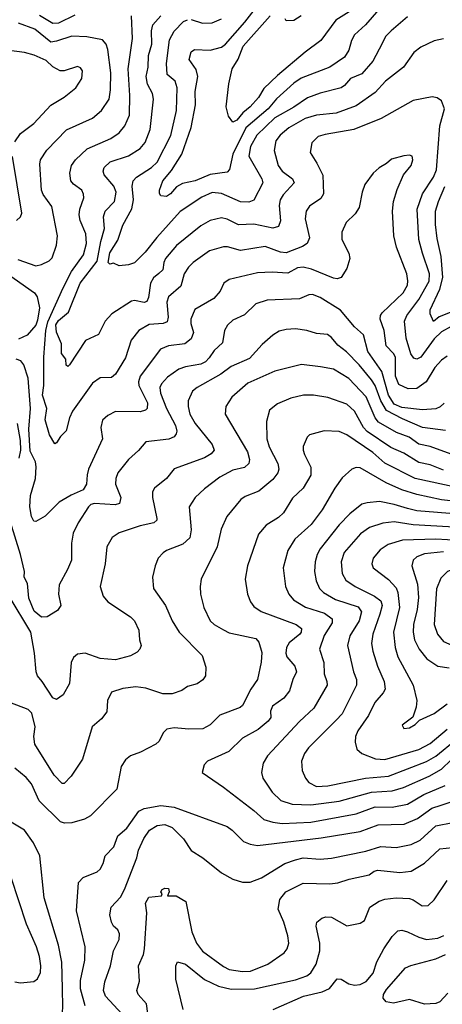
# Model space of a CAD drawing. Extents: x 1308313 to 1441400, y 959662 to 1036319.
# Tile 640 of 656: x 1390500 to 1392729, y 1007613 to 1012804. Entities that reach past the tile are written whole.
import ezdxf

# ---------------------------------------------------------------- set-up
doc = ezdxf.new("R2010")
doc.units = 0

msp = doc.modelspace()

# ---------------------------------------------------------------- linework, layer by layer
at = {"layer": '0CON10XD'}
for points in [[(1392416.1, 1012883.9), (1392323.3, 1012776.8), (1392266.2, 1012725), (1392249.6, 1012695), (1392236.4, 1012643.6), (1392212.3, 1012607.7), (1392135, 1012553.8), (1391985, 1012495.8), (1391945, 1012469.3), (1391855, 1012386.4), (1391810, 1012335), (1391692.6, 1012235), (1391624.4, 1012095), (1391606.2, 1012013.8), (1391595, 1012001.4), (1391505, 1011988.9), (1391425, 1011955.5), (1391359.4, 1011940.6), (1391326.7, 1011923.3), (1391295, 1011885.6), (1391275, 1011871.4), (1391245, 1011876), (1391237.8, 1011887.8), (1391237.5, 1011905), (1391255.3, 1011955), (1391301.5, 1012008.5), (1391356.2, 1012095), (1391404.4, 1012235.6), (1391426.8, 1012355), (1391425.3, 1012425.3), (1391440, 1012505), (1391431.1, 1012541.1), (1391393.5, 1012595), (1391404.6, 1012635), (1391422.7, 1012647.3), (1391505, 1012644.2), (1391565, 1012659.7), (1391585.3, 1012675), (1391688.3, 1012791.7), (1391737.3, 1012855)], [(1390791.9, 1012828.1), (1390705, 1012785.7), (1390675, 1012784.8), (1390605, 1012827.4)], [(1392775, 1011187.6), (1392725, 1011159.3), (1392685, 1011121.6), (1392615, 1011024.6), (1392595, 1011014.6), (1392578.9, 1011018.9), (1392563.1, 1011043.1), (1392538.8, 1011125), (1392529.4, 1011215), (1392541.6, 1011245), (1392605, 1011329.7), (1392660, 1011425), (1392660.5, 1011465), (1392625, 1011574.2), (1392604.7, 1011645.3), (1392596.9, 1011805), (1392623.7, 1011886.3), (1392682.9, 1011975), (1392697.5, 1012012.5), (1392716.1, 1012245), (1392740.3, 1012335), (1392725, 1012377.5), (1392702.1, 1012392.1), (1392675, 1012398.1), (1392575, 1012378.2), (1392405.7, 1012284.3), (1392261.4, 1012225), (1392110.2, 1012199.8), (1392075, 1012188.2), (1392041.4, 1012155), (1392031.9, 1012105), (1392067.2, 1012047.2), (1392097.9, 1011985), (1392103, 1011887), (1392088.8, 1011861.2), (1392028.5, 1011821.5), (1392010.5, 1011795), (1392005.5, 1011754.5), (1392029.2, 1011655), (1392015.7, 1011625), (1391991.3, 1011608.7), (1391905, 1011574.7), (1391875, 1011578.6), (1391795, 1011608), (1391665, 1011587.8), (1391596.5, 1011606.5), (1391575, 1011606.9), (1391500.8, 1011585), (1391415.6, 1011525), (1391389.9, 1011500.1), (1391366.8, 1011465), (1391350.9, 1011399.1), (1391285, 1011342.9), (1391276.5, 1011315), (1391284.1, 1011235.9), (1391278.1, 1011211.9), (1391256.9, 1011203.1), (1391183.4, 1011196.6), (1391129.4, 1011165), (1391089.1, 1011115), (1391057.7, 1011022.3), (1391005.4, 1010934.6), (1390985, 1010917.8), (1390925, 1010915.3), (1390885, 1010887.7), (1390779, 1010741), (1390763.1, 1010705), (1390745, 1010636.7), (1390715, 1010606.2), (1390695, 1010572.5), (1390685, 1010567.5), (1390658.5, 1010615), (1390635.6, 1010695), (1390643.1, 1010755), (1390621.1, 1010825), (1390627.3, 1010875), (1390627.5, 1011025), (1390638.8, 1011165), (1390649.3, 1011210.7), (1390729.9, 1011390.1), (1390773.8, 1011476.2), (1390836.9, 1011565), (1390852.2, 1011625), (1390849.2, 1011675), (1390818.9, 1011745), (1390813.8, 1011775), (1390816.7, 1011805), (1390837.9, 1011865), (1390837.5, 1011885), (1390827.8, 1011905), (1390785, 1011936.7), (1390770.9, 1011955), (1390765.4, 1011995), (1390774.5, 1012035), (1390795, 1012065.6), (1390857, 1012123), (1390981.5, 1012178.5), (1391025, 1012208.2), (1391055.7, 1012244.3), (1391078.7, 1012301.3), (1391080.8, 1012405), (1391071.9, 1012545), (1391095.3, 1012705.3), (1391090, 1012825)], [(1392735, 1012703.3), (1392685, 1012692.2), (1392615, 1012659.5), (1392578.7, 1012631.3), (1392524.4, 1012555), (1392429.4, 1012480.6), (1392375, 1012420.9), (1392275, 1012350.4), (1392168.4, 1012311.6), (1392065, 1012301.4), (1392005, 1012284.3), (1391920, 1012235), (1391874.5, 1012195), (1391850.8, 1012165), (1391842.3, 1012115), (1391863.9, 1012035), (1391885, 1012006.2), (1391938.1, 1011965), (1391947.8, 1011945), (1391889.2, 1011880.9), (1391873.9, 1011855), (1391869.3, 1011825), (1391876.1, 1011743.9), (1391865, 1011713.3), (1391835.3, 1011704.7), (1391735, 1011726.3), (1391655, 1011723.3), (1391595, 1011752.2), (1391565, 1011758.9), (1391505, 1011745.4), (1391455, 1011717.3), (1391327, 1011613), (1391270, 1011545), (1391260.3, 1011525), (1391255.4, 1011485), (1391234.4, 1011465.6), (1391206.4, 1011443.6), (1391189.5, 1011415), (1391180.3, 1011339.7), (1391171.1, 1011318.9), (1391156, 1011314), (1391105, 1011323.8), (1391089.4, 1011320.6), (1390987.1, 1011252.9), (1390951.5, 1011215), (1390915.3, 1011144.7), (1390847.4, 1011112.6), (1390763.8, 1010985), (1390755, 1010976.2), (1390745, 1010983.3), (1390743.8, 1011015), (1390721.2, 1011045), (1390721.4, 1011095), (1390695, 1011156), (1390691.6, 1011195), (1390705, 1011218.9), (1390757.3, 1011262.7), (1390820, 1011415), (1390908.2, 1011531.8), (1390927.5, 1011635), (1390947.3, 1011702.7), (1390941.7, 1011765), (1390951.9, 1011795), (1391000.3, 1011845), (1391008.8, 1011895), (1390996.7, 1011926.7), (1390946.5, 1011986.5), (1390941.1, 1012005), (1390945.5, 1012025), (1390976.9, 1012055), (1391075, 1012086), (1391135, 1012125.4), (1391162.3, 1012157.7), (1391188.4, 1012225), (1391206, 1012386), (1391200.4, 1012415), (1391174.4, 1012464.4), (1391168.1, 1012505), (1391177.9, 1012555), (1391179.5, 1012615), (1391197.1, 1012675), (1391195.7, 1012745), (1391202.2, 1012777.8), (1391244.6, 1012825)], [(1392545, 1012819.5), (1392458.5, 1012745), (1392430, 1012715), (1392411.7, 1012678.3), (1392362.5, 1012585), (1392305, 1012519.2), (1392245.2, 1012494.8), (1392213.2, 1012456.8), (1392195, 1012445.3), (1392085, 1012417.2), (1392018.1, 1012391.9), (1391946.7, 1012343.3), (1391845, 1012286.7), (1391750.3, 1012195), (1391717, 1012135), (1391708.1, 1012085), (1391777.9, 1011965), (1391783.1, 1011945), (1391735, 1011853.3), (1391708.5, 1011841.5), (1391665, 1011844.7), (1391565, 1011887.9), (1391515, 1011893.3), (1391460.5, 1011869.5), (1391347.4, 1011792.6), (1391223.4, 1011656.6), (1391161.3, 1011578.7), (1391105, 1011523.3), (1391075, 1011512.5), (1391025, 1011507.5), (1390995, 1011521.2), (1390975, 1011516), (1390967.5, 1011525), (1390976.1, 1011575), (1391017.8, 1011642.2), (1391045, 1011721.4), (1391092.3, 1011807.7), (1391100.9, 1011855), (1391093.3, 1011926.7), (1391099.6, 1011955), (1391115.6, 1011975), (1391195, 1012025.3), (1391226.1, 1012053.9), (1391296.5, 1012193.5), (1391327.1, 1012325), (1391330.3, 1012445), (1391319.6, 1012479.6), (1391278.7, 1012515), (1391274.3, 1012574.3), (1391291.1, 1012698.9), (1391315.6, 1012744.4), (1391365, 1012795.4), (1391385, 1012804.6)], [(1391405, 1012805.4), (1391465, 1012786.5), (1391515, 1012788.2), (1391565, 1012808.8)], [(1392251.1, 1012855), (1392168.1, 1012801.9), (1392088.5, 1012695), (1392005, 1012633.4), (1391859.2, 1012510.8), (1391788.4, 1012441.6), (1391759.5, 1012395), (1391715.3, 1012345), (1391676.9, 1012313.1), (1391645, 1012274.2), (1391625, 1012264.4), (1391600.6, 1012295), (1391588.8, 1012345), (1391603.1, 1012466.9), (1391621.4, 1012545), (1391653.1, 1012596.9), (1391678, 1012665), (1391820.9, 1012825)], [(1391984.4, 1012825.6), (1391945, 1012800), (1391905, 1012798.8), (1391899.4, 1012809.4)], [(1390585, 1011506.7), (1390615, 1011513.1), (1390656.2, 1011533.8), (1390671.1, 1011548.9), (1390694.5, 1011615), (1390699.6, 1011665), (1390670.2, 1011820.2), (1390625, 1011882.9), (1390616.2, 1011905), (1390607.1, 1012042.9), (1390610.9, 1012065), (1390644.2, 1012115.8), (1390746.5, 1012223.5), (1390884.2, 1012285), (1390932.2, 1012325), (1390971.5, 1012385), (1390980, 1012435), (1390981.2, 1012525), (1390965, 1012647.5), (1390956.7, 1012675), (1390937.6, 1012697.6), (1390855, 1012714.5), (1390775, 1012718.2), (1390695, 1012690.5), (1390665, 1012686.8), (1390580, 1012755), (1390495, 1012787)], [(1390475, 1012160), (1390505, 1012204.5), (1390575, 1012256.5), (1390665, 1012354.4), (1390735, 1012395.6), (1390797.1, 1012445), (1390828, 1012495), (1390830.8, 1012535), (1390821.1, 1012551.1), (1390805, 1012557.5), (1390735.6, 1012535.6), (1390714.5, 1012534.5), (1390675, 1012556), (1390639.2, 1012589.3), (1390577.6, 1012617.6), (1390525, 1012632), (1390445, 1012641.3)], [(1390482.9, 1011745), (1390504, 1011765), (1390511.4, 1011785), (1390463, 1012083)], [(1392755, 1011030), (1392725, 1011010), (1392689, 1010971), (1392642.9, 1010895), (1392595, 1010860.4), (1392548.8, 1010858.8), (1392500.1, 1010880.1), (1392482.7, 1010925), (1392481.9, 1011025), (1392472.2, 1011045), (1392432, 1011085), (1392422.5, 1011165), (1392400.4, 1011225), (1392402.5, 1011245), (1392411.1, 1011258.9), (1392522.1, 1011365), (1392544.6, 1011405), (1392547.4, 1011427.4), (1392540.8, 1011465), (1392486.7, 1011605), (1392472.9, 1011665), (1392466.4, 1011795), (1392470.8, 1011845), (1392490.3, 1011909.7), (1392524.4, 1011985.6), (1392563.8, 1012035), (1392572.5, 1012065), (1392570, 1012085), (1392555, 1012090), (1392525, 1012086.7), (1392460.5, 1012069.5), (1392434.1, 1012045.9), (1392395, 1012023.3), (1392364.1, 1011995.9), (1392320, 1011935), (1392305.8, 1011894.2), (1392290.6, 1011815), (1392269.4, 1011780.6), (1392222.5, 1011735), (1392198.6, 1011685), (1392198.9, 1011645), (1392235, 1011573.8), (1392241.8, 1011545), (1392225, 1011492), (1392195, 1011444.3), (1392175, 1011437.5), (1392155, 1011441.2), (1392039.5, 1011489.5), (1391995, 1011499.3), (1391965, 1011495.7), (1391915, 1011467.9), (1391832.4, 1011472.4), (1391755, 1011470.4), (1391604.6, 1011435.4), (1391576, 1011415), (1391556.7, 1011373.3), (1391523.3, 1011335), (1391423.5, 1011276.5), (1391403.1, 1011225), (1391402.9, 1011202.9), (1391417.5, 1011155), (1391405, 1011122.2), (1391372, 1011095), (1391285, 1011085.3), (1391243.3, 1011066.7), (1391136.5, 1010925), (1391127.6, 1010895), (1391129.4, 1010875), (1391174.7, 1010785), (1391173.1, 1010755), (1391163.8, 1010746.2), (1391135, 1010737.1), (1391005, 1010738.9), (1390965, 1010717.5), (1390937.6, 1010692.4), (1390928.2, 1010655), (1390937.1, 1010595), (1390862.7, 1010435), (1390855.4, 1010405), (1390853.5, 1010355), (1390835.6, 1010325), (1390772.2, 1010297.8), (1390709, 1010261), (1390635, 1010187.1), (1390585, 1010158.8), (1390575, 1010160), (1390562.2, 1010185), (1390554.2, 1010235), (1390557.8, 1010295), (1390584.6, 1010384.6), (1390587.5, 1010447.5), (1390583, 1010473), (1390555, 1010530), (1390549.3, 1010645), (1390557.7, 1010755), (1390544.8, 1010915), (1390522.3, 1010985), (1390505.7, 1011005), (1390481.2, 1011015)], [(1392805, 1011275.2), (1392712.9, 1011237.1), (1392682.7, 1011212.7), (1392665, 1011253.3), (1392664.7, 1011275), (1392716.5, 1011383.5), (1392731.4, 1011445), (1392722.8, 1011555), (1392700.8, 1011650.8), (1392692.2, 1011725), (1392692.7, 1011795), (1392708.3, 1011845), (1392741.3, 1011925)], [(1390490.3, 1011540.3), (1390585, 1011506.7)], [(1390441.2, 1011461.2), (1390578.9, 1011365), (1390592.4, 1011342.4), (1390605.7, 1011285), (1390595, 1011220), (1390585, 1011194), (1390539.4, 1011140.6), (1390495, 1011119.2)], [(1392737.8, 1010782.2), (1392717.3, 1010762.7), (1392695, 1010752.5), (1392623.4, 1010746.6), (1392515, 1010758.9), (1392475, 1010777.7), (1392445.5, 1010825.5), (1392410.3, 1010950.3), (1392336.2, 1011055), (1392312.4, 1011142.4), (1392265.3, 1011185.3), (1392192.7, 1011272.7), (1392085, 1011340), (1392045, 1011355.4), (1392025, 1011353.5), (1391975, 1011332.3), (1391805, 1011326.2), (1391745, 1011306.4), (1391685, 1011248.5), (1391625, 1011219.5), (1391595.4, 1011194.6), (1391579.5, 1011165), (1391569.8, 1011100.2), (1391525, 1011060.5), (1391499.3, 1011020.7)], [(1392745, 1010638.7), (1392625, 1010654.3), (1392519.2, 1010699.2), (1392433.8, 1010743.8), (1392404.7, 1010794.7), (1392374.9, 1010874.9), (1392356.2, 1010905), (1392291.2, 1010985), (1392223.2, 1011053.2), (1392178.3, 1011088.3), (1392145, 1011129.4), (1392122.5, 1011145), (1392065, 1011150.5), (1392015, 1011166.4), (1391955, 1011173.6), (1391905, 1011171.5), (1391868, 1011162), (1391835, 1011141.9), (1391778.3, 1011091.7), (1391712.3, 1011017.7), (1391615, 1010976.6), (1391560.4, 1010935), (1391435.7, 1010865), (1391412.2, 1010845), (1391388.8, 1010795), (1391387.9, 1010765), (1391396.8, 1010725), (1391426.1, 1010676.1), (1391515.6, 1010565), (1391526.7, 1010535), (1391509.4, 1010515), (1391474.2, 1010495), (1391315, 1010436.7), (1391274, 1010386), (1391211.9, 1010335), (1391201.5, 1010315), (1391200.4, 1010285), (1391224.4, 1010175), (1391222.9, 1010165), (1391208, 1010152), (1391135, 1010136.1), (1391025, 1010098.9), (1390988.6, 1010075), (1390960, 1010025), (1390950.5, 1009935), (1390924.4, 1009815), (1390940, 1009765), (1390965, 1009734.2), (1391085, 1009655.6), (1391105, 1009634), (1391128.1, 1009585), (1391132, 1009535), (1391141.2, 1009505), (1391133.8, 1009485), (1391120.3, 1009469.7), (1391085, 1009450.8), (1391005, 1009429.6), (1390925, 1009435.3), (1390845, 1009464.7), (1390805, 1009459.1), (1390785, 1009441.9), (1390771.6, 1009415), (1390763.1, 1009305), (1390730.5, 1009245), (1390695, 1009220), (1390675, 1009228.8), (1390618.8, 1009315), (1390594.6, 1009345), (1390587.2, 1009365), (1390579, 1009465), (1390558.8, 1009575), (1390444.7, 1009765)], [(1391499.3, 1011020.7), (1391479.5, 1011000.5), (1391455, 1010987.6), (1391375, 1010974.7), (1391338.7, 1010961.3), (1391280.5, 1010919.5), (1391247.7, 1010885), (1391238.9, 1010865), (1391242.8, 1010835), (1391274, 1010755), (1391321.8, 1010665), (1391328.2, 1010635), (1391325, 1010620), (1391314.6, 1010605.4), (1391287.1, 1010592.9), (1391165, 1010579.4), (1391126.7, 1010533.3), (1391074.7, 1010485.3), (1391018.6, 1010415), (1391007.5, 1010385), (1391005.5, 1010355), (1391033.8, 1010285), (1391027, 1010253), (1391003.6, 1010246.4), (1390895, 1010254.2), (1390875, 1010247.5), (1390862.7, 1010235), (1390808.8, 1010151.2), (1390782.6, 1010097.4), (1390773.8, 1010045), (1390774.5, 1009955), (1390752.2, 1009905), (1390709.4, 1009825), (1390705.7, 1009775), (1390717.5, 1009715), (1390700, 1009690), (1390645, 1009655.4), (1390615, 1009654.7), (1390576.7, 1009685), (1390548.1, 1009755), (1390542.1, 1009832.1), (1390524.9, 1009865), (1390525.1, 1009895), (1390505, 1009983.8), (1390452.2, 1010155)], [(1392775, 1010514.3), (1392665, 1010553.9), (1392605, 1010567.1), (1392553.5, 1010603.5), (1392487.6, 1010627.6), (1392392.5, 1010682.5), (1392375.1, 1010705.1), (1392326.5, 1010816.5), (1392235, 1010912.5), (1392155, 1010961.1), (1392086, 1010974), (1391985.5, 1010985.5), (1391845, 1010951.8), (1391702.6, 1010887.4), (1391618.9, 1010815), (1391586.5, 1010765), (1391583.5, 1010725), (1391701.9, 1010525), (1391711.3, 1010485), (1391707.9, 1010465), (1391686.2, 1010443.8), (1391625, 1010428.9), (1391555, 1010391.5), (1391475, 1010331.1), (1391425, 1010284.3), (1391394.4, 1010235), (1391404.6, 1010115), (1391396.9, 1010073.1), (1391361.2, 1010038.8), (1391275, 1010005.5), (1391256.9, 1009993.1), (1391231.4, 1009965), (1391214.4, 1009925.6), (1391201.4, 1009865), (1391205.7, 1009805), (1391270, 1009715), (1391305, 1009634.3), (1391341.1, 1009575), (1391462.7, 1009452.7), (1391481.3, 1009391.3), (1391480.6, 1009345), (1391466.6, 1009323.4), (1391436.8, 1009303.2), (1391385, 1009288.1), (1391355, 1009267.1), (1391305, 1009250), (1391255, 1009249.1), (1391165, 1009279.3), (1391113.5, 1009286.5), (1391045, 1009278.8), (1390985, 1009258), (1390964.3, 1009215), (1390960, 1009155), (1390932.6, 1009117.4), (1390881.9, 1009075), (1390832.2, 1008905), (1390772.5, 1008815)], [(1392735, 1010429.6), (1392665, 1010457.6), (1392605, 1010469.1), (1392525, 1010518.6), (1392458, 1010548), (1392332.6, 1010632.6), (1392312.5, 1010655), (1392265, 1010740.5), (1392225, 1010776.8), (1392125, 1010812.9), (1392050, 1010825), (1391996.2, 1010823.8), (1391930.9, 1010809.1), (1391860.2, 1010779.8), (1391817.1, 1010745), (1391802.5, 1010685), (1391803.8, 1010595), (1391815, 1010552.5), (1391860.8, 1010465), (1391866.2, 1010435), (1391861.2, 1010415), (1391835, 1010380), (1391762.1, 1010317.9), (1391688.9, 1010291.1), (1391665.6, 1010275), (1391592.5, 1010185), (1391562.6, 1010117.4), (1391541.1, 1010025), (1391458.1, 1009855), (1391452.2, 1009815), (1391454.4, 1009775), (1391472.2, 1009705), (1391504.4, 1009635), (1391525.7, 1009615), (1391575, 1009587.1), (1391605, 1009572.3), (1391647.9, 1009562.1), (1391745, 1009541.9), (1391762, 1009522), (1391777, 1009467), (1391773.2, 1009416.8), (1391753.5, 1009325), (1391720, 1009275), (1391675, 1009187.5), (1391662.6, 1009177.4), (1391555, 1009137.5), (1391503.9, 1009086.1), (1391465.3, 1009064.7), (1391392.9, 1009062.9), (1391315, 1009070.9), (1391276.7, 1009063.3), (1391256.4, 1009043.6), (1391235, 1009000.8), (1391217.5, 1008985), (1391138, 1008942), (1391085, 1008922.9), (1391057.6, 1008902.4), (1391035, 1008867.5), (1391012, 1008748), (1390873.9, 1008606.1), (1390841.7, 1008588.2), (1390775, 1008569.3), (1390737.5, 1008567.5), (1390715, 1008574.6), (1390603.8, 1008685), (1390562.1, 1008775), (1390535, 1008809.5), (1390475, 1008858.6)], [(1390497.9, 1010492.1), (1390506.4, 1010535), (1390505.6, 1010585.6), (1390488.8, 1010675)], [(1392805, 1010337.6), (1392585, 1010385.7), (1392425, 1010466.3), (1392362.5, 1010522.5), (1392225, 1010616.2), (1392185, 1010633.8), (1392105, 1010637.3), (1392028.8, 1010615), (1392016.8, 1010603.2), (1391995.5, 1010554.5), (1391994.5, 1010535), (1392002.4, 1010512.4), (1392035.5, 1010445), (1392035, 1010402), (1391995, 1010334.3), (1391938.9, 1010281.1), (1391891.1, 1010205), (1391865, 1010180), (1391800.8, 1010139.2), (1391758.7, 1010091.3), (1391701.8, 1009925), (1391690, 1009855), (1391701.1, 1009775), (1391716.9, 1009735), (1391735, 1009710.6), (1391774.1, 1009684.1), (1391958.6, 1009615), (1391985.6, 1009595), (1391984.5, 1009575), (1391977.5, 1009565), (1391921.7, 1009518.3), (1391906.7, 1009495), (1391903.3, 1009465), (1391909.2, 1009445), (1391950.9, 1009395), (1391959.6, 1009365), (1391940.4, 1009325), (1391923.5, 1009266.5), (1391893.6, 1009226.4), (1391833.1, 1009185), (1391822.2, 1009157.8), (1391824.4, 1009125), (1391811.1, 1009105), (1391757.7, 1009062.3), (1391674.7, 1009015.3), (1391604, 1008946), (1391490, 1008895), (1391473.3, 1008875), (1391463.3, 1008835), (1391575, 1008758.1), (1391734.8, 1008634.8), (1391787.3, 1008587.3), (1391835, 1008572.4), (1391885, 1008566.9)], [(1392805, 1010264.2), (1392725, 1010273.4), (1392595, 1010300.2), (1392515, 1010325.2), (1392433, 1010363), (1392295, 1010441.1), (1392275, 1010443.3), (1392251.2, 1010435), (1392200.7, 1010389.3), (1392162.1, 1010335), (1392095, 1010220), (1392036.7, 1010143.3), (1391951.8, 1010065), (1391913.8, 1010005), (1391889.1, 1009915), (1391902.7, 1009815), (1391919.5, 1009775), (1391943.5, 1009745), (1392007, 1009707), (1392107.8, 1009675), (1392147.1, 1009645), (1392147.7, 1009625), (1392105, 1009556.9), (1392080.4, 1009485), (1392103.8, 1009415), (1392106, 1009355), (1392120.4, 1009315), (1392120.8, 1009295), (1392050.5, 1009175), (1391975.7, 1009104.3), (1391807.4, 1008922.6), (1391784.4, 1008885), (1391775.6, 1008835), (1391783.1, 1008805), (1391831.5, 1008731.5), (1391876.9, 1008686.9), (1391937.8, 1008667.8), (1392035, 1008664.8)], [(1392965, 1010184.4), (1392595, 1010214), (1392545, 1010226.4), (1392475, 1010248.7), (1392396.7, 1010263.3), (1392332.2, 1010257.8), (1392305, 1010249.6), (1392240.3, 1010199.7), (1392185, 1010141.8), (1392085.4, 1010015), (1392068.9, 1009985), (1392057.5, 1009945), (1392054.7, 1009894.7), (1392063.1, 1009845), (1392081.8, 1009805), (1392102.5, 1009785), (1392165, 1009747.6), (1392285, 1009708.2), (1392302.8, 1009682.8), (1392291, 1009635), (1392240.3, 1009555), (1392229.6, 1009505), (1392259.6, 1009365), (1392275.4, 1009325), (1392275.5, 1009295.5), (1392201.3, 1009145), (1392169.4, 1009110.6), (1392022.5, 1008965), (1392001.5, 1008935), (1391986.7, 1008895), (1391989.4, 1008845), (1392006.9, 1008805), (1392025, 1008783.1), (1392065, 1008761.8)], [(1392855.2, 1010125.2), (1392575, 1010140.4), (1392475, 1010156.2), (1392415, 1010150.3), (1392345, 1010126.6), (1392296.5, 1010093.5), (1392211.5, 1009995), (1392196.1, 1009945), (1392200.4, 1009885), (1392219.6, 1009849.6), (1392268.9, 1009815), (1392371.1, 1009765), (1392405, 1009740), (1392411.6, 1009715), (1392399.8, 1009670.2), (1392362.5, 1009565), (1392354.7, 1009515), (1392361.6, 1009475), (1392387.8, 1009395), (1392421.8, 1009315), (1392426.9, 1009275), (1392417.5, 1009255), (1392372.9, 1009205), (1392338.9, 1009135), (1392283.6, 1009055), (1392271.8, 1009025), (1392268.5, 1008995), (1392278.9, 1008958.9), (1392305, 1008934.4), (1392376.5, 1008906.5), (1392425, 1008904.2)], [(1392941.1, 1010051.1), (1392695, 1010066.1), (1392519.1, 1010060.9), (1392443.5, 1010036.5), (1392401.4, 1010008.6), (1392364.6, 1009965), (1392356.5, 1009935), (1392364.4, 1009915), (1392445, 1009852.7), (1392485, 1009808.2), (1392494.7, 1009785), (1392502.9, 1009705), (1392471.2, 1009575), (1392480.3, 1009495), (1392495, 1009444.3), (1392575.5, 1009295), (1392594.5, 1009215), (1392590.3, 1009179.7), (1392573.6, 1009126.4), (1392517.5, 1009085), (1392525, 1009067.5)], [(1392735, 1009998.1), (1392635, 1009988.2), (1392595, 1009971.5), (1392574.5, 1009955), (1392568.5, 1009925), (1392597.9, 1009827.9), (1392603, 1009757), (1392596.2, 1009695), (1392576.8, 1009615), (1392575.3, 1009575.3), (1392582.9, 1009535), (1392606, 1009485), (1392647.9, 1009435), (1392705, 1009396), (1392765, 1009386.5)], [(1392915, 1009488.8), (1392975, 1009494.5), (1393050.4, 1009515), (1393155, 1009573.1), (1393185, 1009595.9), (1393197.8, 1009615), (1393206.4, 1009655), (1393200.6, 1009685), (1393183, 1009725), (1393085, 1009820), (1392965, 1009894.3), (1392925, 1009906.1), (1392855, 1009913.3), (1392785, 1009904.7), (1392755.3, 1009894.8), (1392720.3, 1009859.7), (1392697.3, 1009802.7), (1392686.1, 1009615), (1392703.1, 1009565), (1392735.6, 1009525), (1392790.5, 1009500.5), (1392915, 1009488.8)], [(1390772.5, 1008815), (1390735, 1008776.2), (1390725, 1008776.2), (1390681.8, 1008821.8), (1390581.1, 1008985), (1390574.6, 1009025), (1390581.5, 1009075), (1390565, 1009148.6), (1390545, 1009167.5), (1390449.2, 1009205)], [(1392525, 1009067.5), (1392555, 1009071.2), (1392585, 1009087.5), (1392608.8, 1009111.2), (1392685, 1009145.5), (1392755, 1009196.4)], [(1392425, 1008904.2), (1392605, 1008956.4), (1392665, 1008988.6), (1392755, 1009063.7)], [(1392065, 1008761.8), (1392125, 1008764.7), (1392324.5, 1008805.5), (1392445, 1008815.2), (1392645, 1008892.8), (1392695, 1008920.9), (1392801.2, 1009008.8)], [(1392035, 1008664.8), (1392184.3, 1008684.3), (1392355, 1008731.7), (1392465, 1008738.5), (1392524.2, 1008755.8), (1392659.5, 1008815), (1392725, 1008851.9), (1392775, 1008902.4)], [(1391885, 1008566.9), (1392035, 1008573.9), (1392275, 1008617.5), (1392375, 1008654.3), (1392465, 1008651.9), (1392545, 1008667.7), (1392631.7, 1008718.3), (1392744.2, 1008765.8)], [(1390845.3, 1007605), (1390820.5, 1007695), (1390821.3, 1007738.7), (1390844, 1007845), (1390845.4, 1007915), (1390799.6, 1008105), (1390810.5, 1008255), (1390835, 1008280.6), (1390908.5, 1008311.5), (1390924, 1008325), (1390940.6, 1008355), (1390951.1, 1008395), (1390997, 1008443), (1391018.6, 1008501.4), (1391065, 1008540.8), (1391129.1, 1008630.9), (1391156.7, 1008645), (1391245, 1008661.2), (1391315, 1008652.9), (1391595, 1008549.6), (1391621.3, 1008531.3), (1391680.6, 1008470.6), (1391715, 1008457.1), (1391755, 1008450.7), (1392089.6, 1008490.4), (1392295, 1008524.7), (1392391.3, 1008558.7), (1392527.1, 1008562.9), (1392597.4, 1008592.6), (1392673, 1008647), (1392722.9, 1008662.9), (1392775, 1008681.1)], [(1390465, 1006977), (1390623, 1007225), (1390700, 1007385), (1390719.3, 1007475), (1390728.5, 1007598.5), (1390725.8, 1007695.7), (1390721.9, 1007835), (1390704.8, 1007924.8), (1390629.6, 1008175), (1390607.2, 1008395), (1390573.7, 1008463.7), (1390525, 1008531.4), (1390428.6, 1008588.6)], [(1391039.9, 1007559.9), (1390952.3, 1007655), (1390942.5, 1007685), (1390948.9, 1007731.1), (1390978.5, 1007815), (1390994.6, 1007895), (1391024.5, 1007955), (1391026.7, 1007985), (1391017.5, 1008005), (1390995, 1008024), (1390984.5, 1008045), (1390975.6, 1008085), (1390981.9, 1008125), (1391031.5, 1008178.5), (1391052.2, 1008217.8), (1391117.8, 1008385), (1391126.3, 1008425), (1391155, 1008486.4), (1391185, 1008530.4), (1391225, 1008555.3), (1391265, 1008561.1), (1391305, 1008545.5), (1391364.6, 1008484.6), (1391405, 1008422.9), (1391466, 1008385), (1391565, 1008305.6), (1391625, 1008272.9), (1391675, 1008257.5), (1391715, 1008257.5), (1391775, 1008280.5), (1391899.2, 1008355), (1391955, 1008374.7), (1391995, 1008384.7), (1392085, 1008377.2), (1392145, 1008383.5), (1392325, 1008420), (1392405, 1008444.1), (1392485, 1008440.3), (1392565, 1008455.4), (1392611.4, 1008478.6), (1392695, 1008554.7), (1392785, 1008572)], [(1391175.8, 1007565), (1391168.5, 1007615), (1391124.3, 1007665), (1391118.1, 1007685), (1391131.5, 1007735), (1391126.8, 1007815), (1391152.8, 1007875), (1391159.1, 1007905), (1391171.1, 1008095), (1391163.5, 1008146.5), (1391182.1, 1008177.9), (1391247.5, 1008185), (1391251.2, 1008195), (1391244.1, 1008205.9), (1391251.4, 1008218.6), (1391265, 1008225.4), (1391285, 1008224.2), (1391289.4, 1008205), (1391280, 1008185), (1391324.7, 1008184.7), (1391375.7, 1008155), (1391408, 1007995), (1391432, 1007935), (1391463.6, 1007893.6), (1391575, 1007811.5), (1391605, 1007796.5), (1391675.4, 1007785.4), (1391717.5, 1007787.5), (1391808.6, 1007825), (1391895, 1007884.3), (1391910.6, 1007905), (1391918.9, 1007935), (1391913.7, 1007973.7), (1391893.6, 1008045), (1391862.5, 1008115), (1391872.7, 1008165), (1391903.9, 1008206.1), (1391995, 1008252.1), (1392135, 1008248), (1392177.2, 1008252.8), (1392237.4, 1008272.6), (1392343.3, 1008295), (1392368.8, 1008315), (1392389.2, 1008320.8), (1392505, 1008308.4), (1392565, 1008315.4), (1392635, 1008356.2), (1392715, 1008432.9), (1392815, 1008443.9)], [(1390505, 1007725.4), (1390575, 1007732.5), (1390595, 1007747.5), (1390610.2, 1007779.8), (1390612.7, 1007815), (1390604.7, 1007865), (1390589.5, 1007915), (1390537.2, 1008035), (1390455, 1008280.8)], [(1391362.9, 1007585), (1391324.4, 1007745), (1391324.1, 1007815), (1391333.1, 1007836.9), (1391375, 1007824), (1391474.4, 1007744.4), (1391548.7, 1007708.6), (1391615, 1007692.8), (1391738.8, 1007695), (1391955, 1007742.1), (1392015, 1007763.2), (1392035, 1007778.5), (1392064, 1007825), (1392082.8, 1007895), (1392083.5, 1007935), (1392063.1, 1008025), (1392068, 1008045), (1392093.6, 1008066.4), (1392115, 1008074.4), (1392145, 1008072.2), (1392225, 1008027.1), (1392295, 1008040.6), (1392319.2, 1008055), (1392346.9, 1008125), (1392395, 1008156.5), (1392425, 1008167.5), (1392485, 1008173.4), (1392555, 1008171.1), (1392575, 1008164.5), (1392622.7, 1008132.7), (1392655, 1008134.4), (1392685, 1008162.9), (1392754.4, 1008265.6)], [(1391837.5, 1007585), (1391997.1, 1007655), (1392095, 1007678.1), (1392133.2, 1007696.8), (1392175, 1007747.1), (1392195, 1007745.8), (1392235, 1007721.3), (1392265, 1007713.7), (1392295, 1007716.8), (1392326.9, 1007733.1), (1392365, 1007777.8), (1392382.6, 1007837.4), (1392420.8, 1007905), (1392465, 1007970.6), (1392495, 1008000), (1392515, 1008003.3), (1392545, 1007995.5), (1392605, 1007966.1), (1392645, 1007954.7), (1392705, 1007962), (1392736.4, 1007975)], [(1392758.5, 1007671.5), (1392715, 1007626.2), (1392695, 1007617.2), (1392635, 1007614), (1392555, 1007637.4), (1392471.3, 1007618.7), (1392433.3, 1007625), (1392416.7, 1007645), (1392419.2, 1007665), (1392435, 1007690.8), (1392535, 1007804.3), (1392562.8, 1007817.2), (1392695, 1007853.2), (1392745, 1007874.8)], [(1390475, 1007730.7), (1390505, 1007725.4)]]:
    msp.add_lwpolyline(points, dxfattribs=at)

doc.saveas('drawing.dxf')
